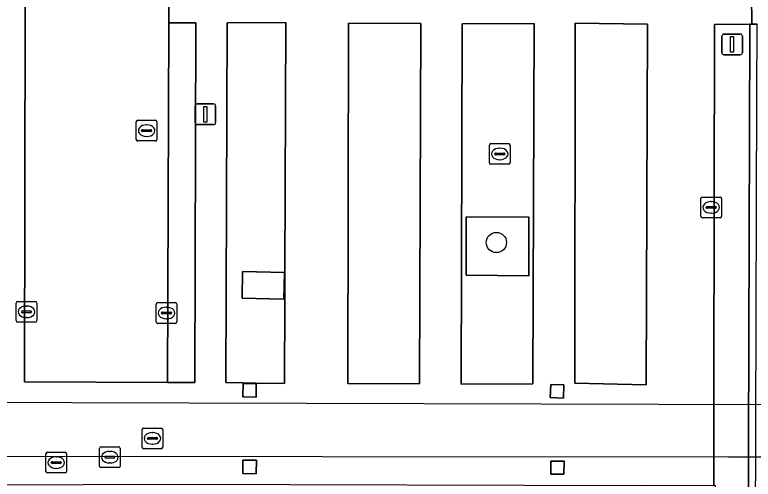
# Model space of a CAD drawing. Extents: x 161477 to 163040, y 383680 to 384871.
# Drawn here: x 162209.95 to 162245.66, y 384264.73 to 384287.19 of the extents above; entities that cross this region are included whole.
import ezdxf

# ---------------------------------------------------------------- set-up
doc = ezdxf.new("R2010")
doc.units = 0
for name, color, linetype in [('IMGEO_Boom', 7, 'Continuous'), ('IMGEO_Dek', 7, 'Continuous'), ('IMGEO_Groenvoorziening', 7, 'Continuous'), ('IMGEO_Kolk', 7, 'Continuous'), ('IMGEO_Lichtmast', 7, 'Continuous'), ('IMGEO_Muur', 7, 'Continuous'), ('IMGEO_Pijler', 7, 'Continuous'), ('IMGEO_Rijbaan_lokaal_open', 7, 'Continuous'), ('IMGEO_Rioolput', 7, 'Continuous'), ('IMGEO_Voetpad_gesloten', 7, 'Continuous'), ('IMGEO_Voetpad_open', 7, 'Continuous')]:
    doc.layers.add(name, color=color, linetype=linetype)

msp = doc.modelspace()

# ---------------------------------------------------------------- linework, layer by layer
at = {"layer": 'IMGEO_Boom'}
msp.add_circle((162233.24, 384276.18), 0.489, dxfattribs=at)
at = {"layer": 'IMGEO_Dek'}
msp.add_lwpolyline([(162246.76, 384268.33), (162201.356, 384268.466), (162195.455, 384268.484), (162192.34, 384268.493), (162192.342, 384265.861), (162205.178, 384265.85), (162244.467, 384265.817), (162246.751, 384265.815)], close=True, dxfattribs=at)
at = {"layer": 'IMGEO_Groenvoorziening'}
for points in [[(162218.716, 384286.802), (162217.408, 384286.807), (162217.334, 384269.412), (162218.656, 384269.412)], [(162245.497, 384286.739), (162243.791, 384286.726), (162243.763, 384269.299), (162243.755, 384264.441), (162243.818, 384264.431), (162243.785, 384251.377), (162245.287, 384251.367), (162245.382, 384251.367), (162245.496, 384286.53)], [(162234.813, 384277.403), (162231.78, 384277.421), (162231.779, 384274.609), (162234.809, 384274.573)]]:
    msp.add_lwpolyline(points, close=True, dxfattribs=at)
at = {"layer": 'IMGEO_Kolk'}
for p, q in [((162232.978, 384280.963), (162233.83, 384280.963)), ((162232.903, 384280.037), (162232.903, 384280.889)), ((162233.391, 384280.743), (162233.416, 384280.743)), ((162233.904, 384280.889), (162233.904, 384280.037)), ((162233.162, 384280.457), (162233.162, 384280.469)), ((162233.6, 384280.42), (162233.202, 384280.42)), ((162233.205, 384280.506), (162233.603, 384280.506)), ((162233.646, 384280.469), (162233.646, 384280.457)), ((162233.83, 384279.963), (162232.978, 384279.963)), ((162233.414, 384280.183), (162233.389, 384280.183)), ((162210.018, 384272.404), (162210.018, 384273.256)), ((162210.093, 384273.33), (162210.945, 384273.33)), ((162210.506, 384273.11), (162210.531, 384273.11)), ((162211.019, 384273.256), (162211.019, 384272.404)), ((162216.789, 384272.347), (162216.789, 384273.199)), ((162216.864, 384273.273), (162217.716, 384273.273)), ((162217.79, 384273.199), (162217.79, 384272.347)), ((162210.277, 384272.824), (162210.277, 384272.836)), ((162210.715, 384272.787), (162210.317, 384272.787)), ((162210.32, 384272.873), (162210.718, 384272.873)), ((162210.761, 384272.836), (162210.761, 384272.824)), ((162217.048, 384272.767), (162217.048, 384272.779)), ((162217.091, 384272.816), (162217.489, 384272.816)), ((162217.277, 384273.053), (162217.302, 384273.053)), ((162217.532, 384272.779), (162217.532, 384272.767)), ((162210.529, 384272.55), (162210.504, 384272.55)), ((162217.486, 384272.73), (162217.088, 384272.73)), ((162217.3, 384272.493), (162217.275, 384272.493)), ((162210.945, 384272.33), (162210.093, 384272.33)), ((162217.716, 384272.273), (162216.864, 384272.273))]:
    msp.add_line(p, q, dxfattribs=at)
for points in [[(162232.978, 384280.963), (162233.83, 384280.963)], [(162232.903, 384280.037), (162232.903, 384280.889)], [(162233.904, 384280.889), (162233.904, 384280.037)], [(162233.83, 384279.963), (162232.978, 384279.963)], [(162210.018, 384272.404), (162210.018, 384273.256)], [(162210.093, 384273.33), (162210.945, 384273.33)], [(162211.019, 384273.256), (162211.019, 384272.404)], [(162216.789, 384272.347), (162216.789, 384273.199)], [(162216.864, 384273.273), (162217.716, 384273.273)], [(162217.79, 384273.199), (162217.79, 384272.347)], [(162210.945, 384272.33), (162210.093, 384272.33)], [(162217.716, 384272.273), (162216.864, 384272.273)]]:
    msp.add_lwpolyline(points, dxfattribs=at)
for centre, radius, start, end in [((162232.98, 384280.887), 0.0765, 91.552, 178.448), ((162232.98, 384280.887), 0.0765, 91.552, 178.448), ((162233.828, 384280.887), 0.0765, 1.552, 88.448), ((162233.828, 384280.887), 0.0765, 1.552, 88.448), ((162233.202, 384280.466), 0.0403, 85.8775, 175.7526), ((162233.199, 384280.456), 0.0366, 178.938, 274.7102), ((162233.603, 384280.463), 0.043, 264.8664, 352.4533), ((162233.607, 384280.468), 0.0386, 1.7309, 96.639), ((162232.98, 384280.039), 0.0765, 181.552, 268.448), ((162232.98, 384280.039), 0.0765, 181.552, 268.448), ((162233.828, 384280.039), 0.0765, 271.552, 358.448), ((162233.828, 384280.039), 0.0765, 271.552, 358.448), ((162210.095, 384273.254), 0.0765, 91.552, 178.448), ((162210.095, 384273.254), 0.0765, 91.552, 178.448), ((162210.943, 384273.254), 0.0765, 1.552, 88.448), ((162210.943, 384273.254), 0.0765, 1.552, 88.448), ((162216.866, 384273.197), 0.0765, 91.552, 178.448), ((162216.866, 384273.197), 0.0765, 91.552, 178.448), ((162217.714, 384273.197), 0.0765, 1.552, 88.448), ((162217.714, 384273.197), 0.0765, 1.552, 88.448), ((162210.317, 384272.833), 0.0403, 85.8775, 175.7526), ((162210.314, 384272.823), 0.0366, 178.938, 274.7102), ((162210.718, 384272.83), 0.043, 264.8664, 352.4533), ((162210.722, 384272.835), 0.0386, 1.7309, 96.639), ((162217.088, 384272.776), 0.0403, 85.8775, 175.7526), ((162217.085, 384272.766), 0.0366, 178.938, 274.7102), ((162217.489, 384272.773), 0.043, 264.8664, 352.4533), ((162217.493, 384272.778), 0.0386, 1.7309, 96.639), ((162210.095, 384272.406), 0.0765, 181.552, 268.448), ((162210.095, 384272.406), 0.0765, 181.552, 268.448), ((162210.943, 384272.406), 0.0765, 271.552, 358.448), ((162210.943, 384272.406), 0.0765, 271.552, 358.448), ((162216.866, 384272.349), 0.0765, 181.552, 268.448), ((162216.866, 384272.349), 0.0765, 181.552, 268.448), ((162217.714, 384272.349), 0.0765, 271.552, 358.448), ((162217.714, 384272.349), 0.0765, 271.552, 358.448)]:
    msp.add_arc(centre, radius, start, end, dxfattribs=at)
for centre, major_axis, ratio, start_param, end_param in [((162233.39, 384280.463), (-0.387, 0.002), 0.722429, 4.712389, 7.853982), ((162233.415, 384280.463), (-0.39, 0.002), 0.717154, 1.570796, 4.712389), ((162210.505, 384272.83), (-0.387, 0.002), 0.722429, 4.712389, 7.853982), ((162210.53, 384272.83), (-0.39, 0.002), 0.717154, 1.570796, 4.712389), ((162217.276, 384272.773), (-0.387, 0.002), 0.722429, 4.712389, 7.853982), ((162217.301, 384272.773), (-0.39, 0.002), 0.717154, 1.570796, 4.712389)]:
    msp.add_ellipse(centre, major_axis=major_axis, ratio=ratio, start_param=start_param, end_param=end_param, dxfattribs=at)
at = {"layer": 'IMGEO_Lichtmast'}
for p, q in [((162244.145, 384285.36), (162244.145, 384286.16)), ((162244.145, 384286.16), (162244.145, 384285.36)), ((162244.245, 384286.26), (162245.035, 384286.26)), ((162245.035, 384286.26), (162244.245, 384286.26)), ((162245.135, 384286.16), (162245.135, 384285.36)), ((162245.135, 384285.36), (162245.135, 384286.16)), ((162245.035, 384285.26), (162244.245, 384285.26)), ((162244.245, 384285.26), (162245.035, 384285.26)), ((162218.675, 384281.98), (162218.675, 384282.78)), ((162218.675, 384282.78), (162218.675, 384281.98)), ((162218.775, 384282.88), (162219.565, 384282.88)), ((162219.565, 384282.88), (162218.775, 384282.88)), ((162219.665, 384282.78), (162219.665, 384281.98)), ((162219.665, 384281.98), (162219.665, 384282.78)), ((162219.565, 384281.88), (162218.775, 384281.88)), ((162218.775, 384281.88), (162219.565, 384281.88))]:
    msp.add_line(p, q, dxfattribs=at)
for points in [[(162244.565, 384286.135), (162244.715, 384286.135), (162244.715, 384285.385), (162244.565, 384285.385), (162244.565, 384286.135)], [(162219.095, 384282.755), (162219.245, 384282.755), (162219.245, 384282.005), (162219.095, 384282.005), (162219.095, 384282.755)]]:
    msp.add_lwpolyline(points, dxfattribs=at)
for centre, start, end in [((162244.245, 384286.16), 90, 180), ((162244.245, 384286.16), 90, 180), ((162245.035, 384286.16), 0, 90), ((162245.035, 384286.16), 360, 90), ((162244.245, 384285.36), 180, 270), ((162244.245, 384285.36), 180, 270), ((162245.035, 384285.36), 270, 0), ((162245.035, 384285.36), 270, 0), ((162218.775, 384282.78), 90, 180), ((162218.775, 384282.78), 90, 180), ((162219.565, 384282.78), 0, 90), ((162219.565, 384282.78), 360, 90), ((162218.775, 384281.98), 180, 270), ((162218.775, 384281.98), 180, 270), ((162219.565, 384281.98), 270, 0), ((162219.565, 384281.98), 270, 0)]:
    msp.add_arc(centre, 0.1, start, end, dxfattribs=at)
at = {"layer": 'IMGEO_Muur'}
msp.add_lwpolyline([(162245.835, 384283.278), (162245.846, 384286.74), (162245.592, 384286.74), (162245.497, 384286.739), (162245.496, 384286.53), (162245.382, 384251.367), (162245.381, 384250.997), (162254.773, 384250.956), (162274.056, 384250.872), (162274.045, 384251.223), (162273.987, 384251.223), (162245.731, 384251.342)], close=True, dxfattribs=at)
at = {"layer": 'IMGEO_Pijler'}
for points in [[(162221.631, 384269.349), (162220.99, 384269.357), (162220.983, 384268.717), (162221.623, 384268.709)], [(162236.505, 384269.292), (162235.871, 384269.314), (162235.848, 384268.679), (162236.483, 384268.657)], [(162220.982, 384265.659), (162220.977, 384265.009), (162221.627, 384265.002), (162221.634, 384265.652)], [(162235.876, 384265.615), (162235.873, 384264.977), (162236.511, 384264.974), (162236.514, 384265.612)]]:
    msp.add_lwpolyline(points, close=True, dxfattribs=at)
at = {"layer": 'IMGEO_Rijbaan_lokaal_open'}
msp.add_lwpolyline([(162210.552, 384323.952), (162210.522, 384311.823), (162210.5, 384302.901), (162210.497, 384301.738), (162210.492, 384299.876), (162210.49, 384298.725), (162210.465, 384288.815), (162210.462, 384287.573), (162210.418, 384269.444), (162217.334, 384269.412), (162217.408, 384286.807), (162217.406, 384289.43), (162217.465, 384306.936), (162217.472, 384310.095), (162217.488, 384313.17), (162225.108, 384313.133), (162225.97, 384313.122), (162245.559, 384312.932), (162245.56, 384289.475), (162245.592, 384286.751), (162245.592, 384286.74), (162245.846, 384286.74)], dxfattribs=at)
at = {"layer": 'IMGEO_Rioolput'}
for p, q in [((162215.904, 384282.09), (162216.756, 384282.09)), ((162215.829, 384281.164), (162215.829, 384282.016)), ((162216.317, 384281.87), (162216.342, 384281.87)), ((162216.83, 384282.016), (162216.83, 384281.164)), ((162216.088, 384281.584), (162216.088, 384281.596)), ((162216.526, 384281.547), (162216.128, 384281.547)), ((162216.131, 384281.633), (162216.529, 384281.633)), ((162216.572, 384281.596), (162216.572, 384281.584)), ((162216.756, 384281.09), (162215.904, 384281.09)), ((162216.34, 384281.31), (162216.315, 384281.31)), ((162243.129, 384277.454), (162243.129, 384278.306)), ((162243.204, 384278.38), (162244.056, 384278.38)), ((162243.617, 384278.16), (162243.642, 384278.16)), ((162244.13, 384278.306), (162244.13, 384277.454)), ((162243.388, 384277.874), (162243.388, 384277.886)), ((162243.826, 384277.837), (162243.428, 384277.837)), ((162243.431, 384277.923), (162243.829, 384277.923)), ((162243.872, 384277.886), (162243.872, 384277.874)), ((162243.64, 384277.6), (162243.615, 384277.6)), ((162244.056, 384277.38), (162243.204, 384277.38)), ((162216.109, 384266.284), (162216.109, 384267.136)), ((162216.184, 384267.21), (162217.036, 384267.21)), ((162217.11, 384267.136), (162217.11, 384266.284)), ((162216.368, 384266.704), (162216.368, 384266.716)), ((162216.411, 384266.753), (162216.809, 384266.753)), ((162216.597, 384266.99), (162216.622, 384266.99)), ((162216.852, 384266.716), (162216.852, 384266.704)), ((162216.806, 384266.667), (162216.408, 384266.667)), ((162216.62, 384266.43), (162216.595, 384266.43)), ((162211.459, 384265.114), (162211.459, 384265.966)), ((162211.534, 384266.04), (162212.386, 384266.04)), ((162212.46, 384265.966), (162212.46, 384265.114)), ((162214.049, 384265.374), (162214.049, 384266.226)), ((162214.124, 384266.3), (162214.976, 384266.3)), ((162214.537, 384266.08), (162214.562, 384266.08)), ((162215.05, 384266.226), (162215.05, 384265.374)), ((162217.036, 384266.21), (162216.184, 384266.21)), ((162211.947, 384265.82), (162211.972, 384265.82)), ((162214.308, 384265.794), (162214.308, 384265.806)), ((162214.746, 384265.757), (162214.348, 384265.757)), ((162214.351, 384265.843), (162214.749, 384265.843)), ((162214.792, 384265.806), (162214.792, 384265.794)), ((162211.718, 384265.534), (162211.718, 384265.546)), ((162212.156, 384265.497), (162211.758, 384265.497)), ((162211.761, 384265.583), (162212.159, 384265.583)), ((162211.97, 384265.26), (162211.945, 384265.26)), ((162212.202, 384265.546), (162212.202, 384265.534)), ((162214.976, 384265.3), (162214.124, 384265.3)), ((162214.56, 384265.52), (162214.535, 384265.52)), ((162212.386, 384265.04), (162211.534, 384265.04))]:
    msp.add_line(p, q, dxfattribs=at)
for points in [[(162215.904, 384282.09), (162216.756, 384282.09)], [(162215.829, 384281.164), (162215.829, 384282.016)], [(162216.83, 384282.016), (162216.83, 384281.164)], [(162216.756, 384281.09), (162215.904, 384281.09)], [(162243.129, 384277.454), (162243.129, 384278.306)], [(162243.204, 384278.38), (162244.056, 384278.38)], [(162244.13, 384278.306), (162244.13, 384277.454)], [(162244.056, 384277.38), (162243.204, 384277.38)], [(162216.109, 384266.284), (162216.109, 384267.136)], [(162216.184, 384267.21), (162217.036, 384267.21)], [(162217.11, 384267.136), (162217.11, 384266.284)], [(162211.459, 384265.114), (162211.459, 384265.966)], [(162211.534, 384266.04), (162212.386, 384266.04)], [(162212.46, 384265.966), (162212.46, 384265.114)], [(162214.049, 384265.374), (162214.049, 384266.226)], [(162214.124, 384266.3), (162214.976, 384266.3)], [(162215.05, 384266.226), (162215.05, 384265.374)], [(162217.036, 384266.21), (162216.184, 384266.21)], [(162214.976, 384265.3), (162214.124, 384265.3)], [(162212.386, 384265.04), (162211.534, 384265.04)]]:
    msp.add_lwpolyline(points, dxfattribs=at)
for centre, radius, start, end in [((162215.906, 384282.014), 0.0765, 91.552, 178.448), ((162215.906, 384282.014), 0.0765, 91.552, 178.448), ((162216.754, 384282.014), 0.0765, 1.552, 88.448), ((162216.754, 384282.014), 0.0765, 1.552, 88.448), ((162216.128, 384281.593), 0.0403, 85.8775, 175.7526), ((162216.125, 384281.583), 0.0366, 178.938, 274.7102), ((162216.529, 384281.59), 0.043, 264.8664, 352.4533), ((162216.533, 384281.595), 0.0386, 1.7309, 96.639), ((162215.906, 384281.166), 0.0765, 181.552, 268.448), ((162215.906, 384281.166), 0.0765, 181.552, 268.448), ((162216.754, 384281.166), 0.0765, 271.552, 358.448), ((162216.754, 384281.166), 0.0765, 271.552, 358.448), ((162243.206, 384278.304), 0.0765, 91.552, 178.448), ((162243.206, 384278.304), 0.0765, 91.552, 178.448), ((162244.054, 384278.304), 0.0765, 1.552, 88.448), ((162244.054, 384278.304), 0.0765, 1.552, 88.448), ((162243.428, 384277.883), 0.0403, 85.8775, 175.7526), ((162243.425, 384277.873), 0.0366, 178.938, 274.7102), ((162243.829, 384277.88), 0.043, 264.8664, 352.4533), ((162243.833, 384277.885), 0.0386, 1.7309, 96.639), ((162243.206, 384277.456), 0.0765, 181.552, 268.448), ((162243.206, 384277.456), 0.0765, 181.552, 268.448), ((162244.054, 384277.456), 0.0765, 271.552, 358.448), ((162244.054, 384277.456), 0.0765, 271.552, 358.448), ((162216.186, 384267.134), 0.0765, 91.552, 178.448), ((162216.186, 384267.134), 0.0765, 91.552, 178.448), ((162217.034, 384267.134), 0.0765, 1.552, 88.448), ((162217.034, 384267.134), 0.0765, 1.552, 88.448), ((162216.408, 384266.713), 0.0403, 85.8775, 175.7526), ((162216.405, 384266.703), 0.0366, 178.938, 274.7102), ((162216.809, 384266.71), 0.043, 264.8664, 352.4533), ((162216.813, 384266.715), 0.0386, 1.7309, 96.639), ((162211.536, 384265.964), 0.0765, 91.552, 178.448), ((162211.536, 384265.964), 0.0765, 91.552, 178.448), ((162212.384, 384265.964), 0.0765, 1.552, 88.448), ((162212.384, 384265.964), 0.0765, 1.552, 88.448), ((162214.126, 384266.224), 0.0765, 91.552, 178.448), ((162214.126, 384266.224), 0.0765, 91.552, 178.448), ((162214.974, 384266.224), 0.0765, 1.552, 88.448), ((162214.974, 384266.224), 0.0765, 1.552, 88.448), ((162216.186, 384266.286), 0.0765, 181.552, 268.448), ((162216.186, 384266.286), 0.0765, 181.552, 268.448), ((162217.034, 384266.286), 0.0765, 271.552, 358.448), ((162217.034, 384266.286), 0.0765, 271.552, 358.448), ((162214.348, 384265.803), 0.0403, 85.8775, 175.7526), ((162214.345, 384265.793), 0.0366, 178.938, 274.7102), ((162214.749, 384265.8), 0.043, 264.8664, 352.4533), ((162214.753, 384265.805), 0.0386, 1.7309, 96.639), ((162211.758, 384265.543), 0.0403, 85.8775, 175.7526), ((162211.755, 384265.533), 0.0366, 178.938, 274.7102), ((162212.159, 384265.54), 0.043, 264.8664, 352.4533), ((162212.163, 384265.545), 0.0386, 1.7309, 96.639), ((162214.126, 384265.376), 0.0765, 181.552, 268.448), ((162214.126, 384265.376), 0.0765, 181.552, 268.448), ((162214.974, 384265.376), 0.0765, 271.552, 358.448), ((162214.974, 384265.376), 0.0765, 271.552, 358.448), ((162211.536, 384265.116), 0.0765, 181.552, 268.448), ((162211.536, 384265.116), 0.0765, 181.552, 268.448), ((162212.384, 384265.116), 0.0765, 271.552, 358.448), ((162212.384, 384265.116), 0.0765, 271.552, 358.448)]:
    msp.add_arc(centre, radius, start, end, dxfattribs=at)
for centre, major_axis, ratio, start_param, end_param in [((162216.316, 384281.59), (-0.387, 0.002), 0.722429, 4.712389, 7.853982), ((162216.341, 384281.59), (-0.39, 0.002), 0.717154, 1.570796, 4.712389), ((162243.616, 384277.88), (-0.387, 0.002), 0.722429, 4.712389, 7.853982), ((162243.641, 384277.88), (-0.39, 0.002), 0.717154, 1.570796, 4.712389), ((162216.596, 384266.71), (-0.387, 0.002), 0.722429, 4.712389, 7.853982), ((162216.621, 384266.71), (-0.39, 0.002), 0.717154, 1.570796, 4.712389), ((162214.536, 384265.8), (-0.387, 0.002), 0.722429, 4.712389, 7.853982), ((162214.561, 384265.8), (-0.39, 0.002), 0.717154, 1.570796, 4.712389), ((162211.946, 384265.54), (-0.387, 0.002), 0.722429, 4.712389, 7.853982), ((162211.971, 384265.54), (-0.39, 0.002), 0.717154, 1.570796, 4.712389)]:
    msp.add_ellipse(centre, major_axis=major_axis, ratio=ratio, start_param=start_param, end_param=end_param, dxfattribs=at)
at = {"layer": 'IMGEO_Voetpad_gesloten'}
for points in [[(162222.991, 384274.736), (162220.972, 384274.783), (162220.941, 384273.483), (162222.96, 384273.436)], [(162246.76, 384268.33), (162201.356, 384268.466), (162195.455, 384268.484), (162192.34, 384268.493), (162192.342, 384265.861), (162205.178, 384265.85), (162244.467, 384265.817), (162246.751, 384265.815)]]:
    msp.add_lwpolyline(points, close=True, dxfattribs=at)
at = {"layer": 'IMGEO_Voetpad_open'}
for points in [[(162208.956, 384264.471), (162217.541, 384264.496), (162240.287, 384264.43), (162243.755, 384264.441), (162243.763, 384269.299), (162243.791, 384286.726), (162245.497, 384286.739), (162245.592, 384286.74), (162245.592, 384286.751), (162245.56, 384289.475)], [(162217.406, 384289.43), (162217.408, 384286.807), (162218.716, 384286.802), (162218.656, 384269.412), (162217.334, 384269.412), (162210.418, 384269.444), (162210.462, 384287.573)]]:
    msp.add_lwpolyline(points, dxfattribs=at)
for points in [[(162223.056, 384286.814), (162220.216, 384286.797), (162220.156, 384269.413), (162220.99, 384269.398), (162221.631, 384269.387), (162223.004, 384269.362), (162223.016, 384273.435), (162223.02, 384274.735)], [(162220.216, 384286.797), (162223.056, 384286.814), (162223.02, 384274.735), (162223.016, 384273.435), (162223.004, 384269.362), (162221.631, 384269.387), (162220.99, 384269.398), (162220.156, 384269.413)], [(162226.058, 384269.364), (162229.53, 384269.344), (162229.594, 384286.77), (162226.096, 384286.788)], [(162226.096, 384286.788), (162229.594, 384286.77), (162229.53, 384269.344), (162226.058, 384269.364)], [(162235.071, 384286.764), (162231.593, 384286.76), (162231.534, 384269.335), (162235.009, 384269.346)], [(162231.593, 384286.76), (162235.071, 384286.764), (162235.009, 384269.346), (162231.534, 384269.335)], [(162237.031, 384269.384), (162240.481, 384269.304), (162240.549, 384286.745), (162237.047, 384286.793)], [(162237.047, 384286.793), (162240.549, 384286.745), (162240.481, 384269.304), (162237.031, 384269.384)], [(162234.813, 384277.403), (162234.809, 384274.573), (162231.779, 384274.609), (162231.78, 384277.421)], [(162222.991, 384274.736), (162222.96, 384273.436), (162220.941, 384273.483), (162220.972, 384274.783)], [(162221.631, 384269.349), (162221.623, 384268.709), (162220.983, 384268.717), (162220.99, 384269.357)], [(162236.505, 384269.292), (162236.483, 384268.657), (162235.848, 384268.679), (162235.871, 384269.314)], [(162221.634, 384265.652), (162221.627, 384265.002), (162220.977, 384265.009), (162220.982, 384265.659)], [(162236.514, 384265.612), (162236.511, 384264.974), (162235.873, 384264.977), (162235.876, 384265.615)]]:
    msp.add_lwpolyline(points, close=True, dxfattribs=at)

doc.saveas('drawing.dxf')
